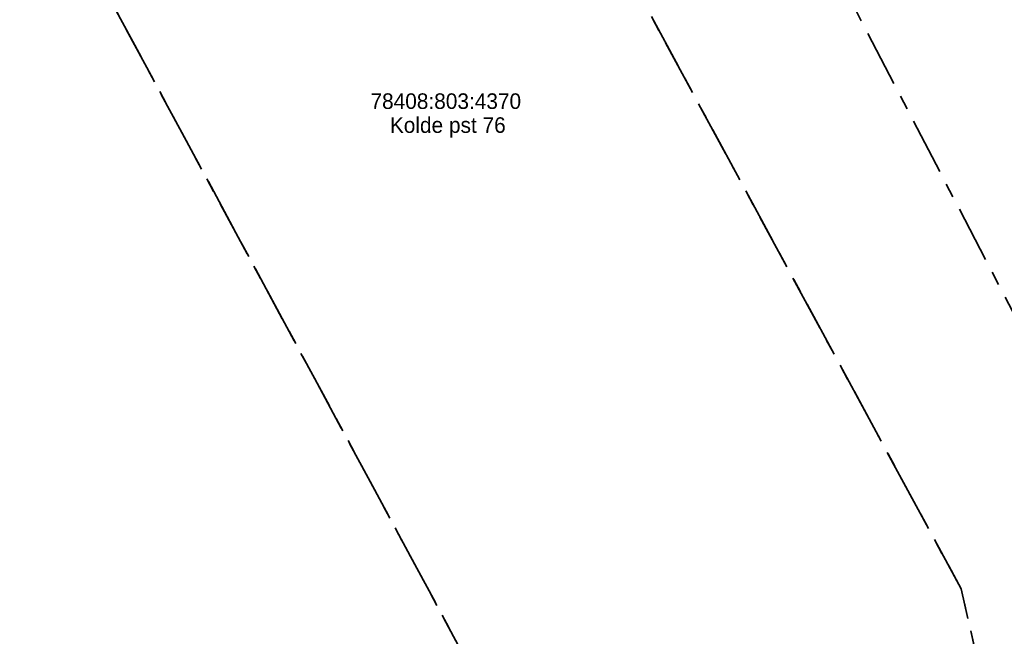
# Model space of a CAD drawing. Header units: metres. Extents: x 538891 to 1080079, y 6588829 to 13178720.
# Tile 555 of 656: x 539889 to 539958, y 6589361 to 6589405. Entities that reach past the tile are written whole.
import ezdxf

# ---------------------------------------------------------------- set-up
doc = ezdxf.new("R2010")
doc.units = ezdxf.units.M
doc.header["$LTSCALE"] = 0.4
doc.linetypes.add('KATASTRIPIIR', pattern=[17.5, 10, -2.5, 2.5, -2.5])
doc.layers.add('GEO', color=7, linetype='Continuous')
doc.styles.add('HK Explorer Book', font='txt')

msp = doc.modelspace()

# ---------------------------------------------------------------- linework, layer by layer
at = {"layer": 'GEO', "color": 35, "linetype": 'KATASTRIPIIR', "lineweight": 35, "true_color": 0xb1703a, "flags": 128}
for points in [[(539443.01, 6589409.31), (539452.71, 6589448.01), (539474.09, 6589442.7), (539521.35, 6589512.66), (539531.92, 6589505.27), (539524.3, 6589495.39), (539522.08, 6589499.6), (539481.56, 6589440.85), (539563.86, 6589420.43), (539625.52, 6589405.13), (539608.81, 6589440.29), (539609.75, 6589442.99), (539608, 6589446.67), (539559.55, 6589546.11), (539564.46, 6589553.36), (539630.53, 6589415.87), (539746.58, 6589386.48), (539806.68, 6589371.25), (539851.41, 6589359.92), (539871.95, 6589354.72), (539867.18, 6589363.58), (539926.12, 6589348.66), (539949.09, 6589342.84), (539954.98, 6589344.13), (539958.19, 6589351.42), (539955.18, 6589364.57), (539908.73, 6589450.44), (539900.61, 6589446.07), (539894.15, 6589442.58), (539889.14, 6589451.77), (539891.02, 6589452.73), (539900.13, 6589457.61), (539896.12, 6589465.27), (539900.48, 6589467.33), (539893.45, 6589480.29), (539898.64, 6589483.31), (539888.11, 6589505.36), (539888.27, 6589511.95), (539890.68, 6589517.36), (539894.85, 6589504.16), (539935.41, 6589429.13), (539960.79, 6589380.36), (539989.71, 6589324.88), (539996.79, 6589323.09), (540010.36, 6589318.34), (540064.33, 6589299.46), (540078.61, 6589294.78), (540116.43, 6589314.56), (540134.41, 6589272.73), (540099.44, 6589253.16), (539963.84, 6589287.14), (539909.52, 6589298.37), (539763.13, 6589328.62), (539689.49, 6589347.26), (539661.86, 6589354.25), (539600.04, 6589369.91), (539443.01, 6589409.31)], [(539926.12, 6589348.66), (539867.18, 6589363.58), (539817.05, 6589456.57), (539818.6, 6589458.53), (539814.19, 6589466.28), (539815.91, 6589467.25), (539811.08, 6589476.23), (539822.13, 6589476.3), (539849.42, 6589490.99), (539879.69, 6589434.79), (539926.12, 6589348.66)], [(539900.61, 6589446.07), (539908.73, 6589450.44), (539955.18, 6589364.57), (539958.19, 6589351.42), (539954.98, 6589344.13), (539949.09, 6589342.84), (539926.12, 6589348.66), (539879.69, 6589434.79), (539894.15, 6589442.58), (539900.61, 6589446.07)]]:
    msp.add_lwpolyline(points, dxfattribs=at)

# ---------------------------------------------------------------- texts
at = {"layer": 'GEO', "color": 35, "true_color": 0xb1703a, "char_height": 1.1, "attachment_point": 2, "line_spacing_factor": 0.25, "style": 'HK Explorer Book'}
for s, insert in [('78408:803:4370', (539918.7991, 6589399.5668)), ('Kolde pst 76', (539918.94, 6589397.8773))]:
    msp.add_mtext(s, dxfattribs=dict(at, insert=insert))

doc.saveas('drawing.dxf')
